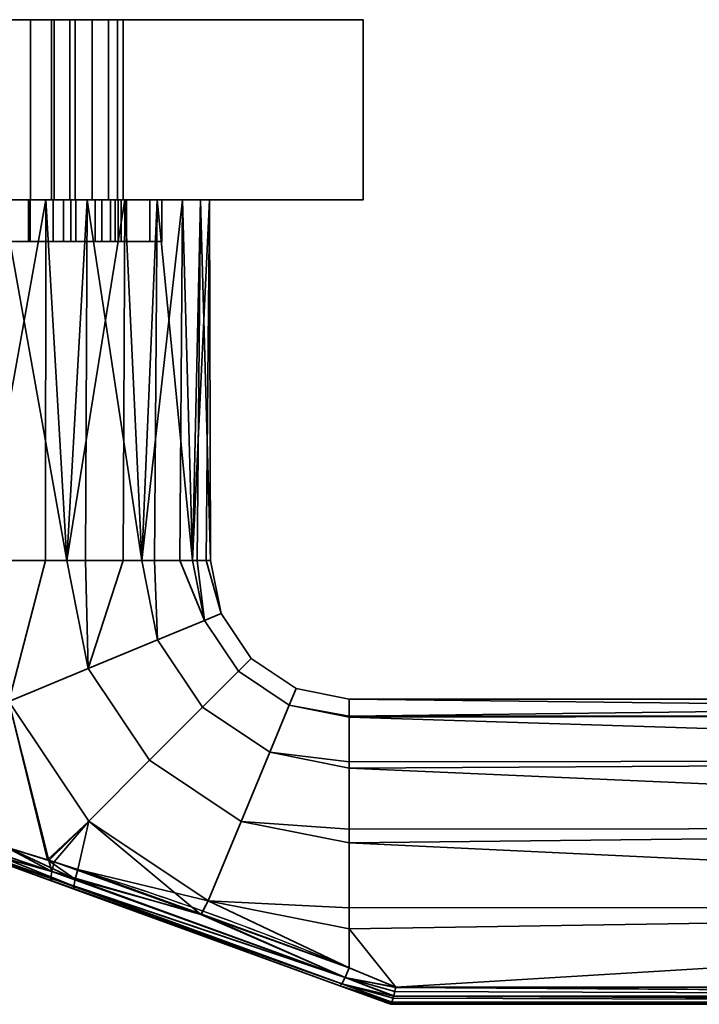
# Model space of a CAD drawing. Header units: millimetres. Extents: x -508 to 6708, y -115 to 193.
# Tile 727 of 1056: x 2647 to 2696, y -115 to -44. Entities that reach past the tile are written whole.
import ezdxf

# ---------------------------------------------------------------- set-up
doc = ezdxf.new("R2010")
doc.units = ezdxf.units.MM
doc.layers.add('151', color=7, linetype='Continuous', true_color=0xffffff)

# ---------------------------------------------------------------- blocks, each defined once
blk = doc.blocks.new('UG_SURFACE_193')
at = {"layer": '151', "color": 252, "linetype": 'Continuous', "lineweight": 35}
for points in [[(2634.5, -57, 1014.5), (2637.049, -57, 1012.941), (2637, -57, 1012)], [(2634.5, -57, 1014.5), (2635.375, -57, 1018.901), (2638.206, -57, 1016.5), (2637.049, -57, 1012.941)], [(2635.375, -57, 989.099), (2634.5, -57, 993.5), (2639.312, -57, 1005.978), (2642.339, -57, 1003.778)], [(2637, -57, 1012), (2637.44, -57, 1009.219), (2634.5, -57, 993.5), (2634.5, -57, 1014.5)], [(2637.44, -57, 1009.219), (2639.312, -57, 1005.978), (2634.5, -57, 993.5)], [(2635.375, -57, 989.099), (2635.375, -60, 989.099), (2634.5, -60, 993.5), (2634.5, -57, 993.5)], [(2634.5, -57, 993.5), (2634.5, -60, 993.5), (2634.5, -60, 1014.5), (2634.5, -57, 1014.5)], [(2634.5, -57, 1014.5), (2634.5, -60, 1014.5), (2635.375, -60, 1018.901), (2635.375, -57, 1018.901)], [(2637.868, -57, 985.368), (2635.375, -57, 989.099), (2642.339, -57, 1003.778), (2646, -57, 1003)], [(2635.375, -57, 1018.901), (2637.868, -57, 1022.632), (2640.71, -57, 1019.281), (2638.206, -57, 1016.5)], [(2637.868, -57, 985.368), (2637.868, -60, 985.368), (2635.375, -60, 989.099), (2635.375, -57, 989.099)], [(2635.375, -57, 1018.901), (2635.375, -60, 1018.901), (2637.868, -60, 1022.632), (2637.868, -57, 1022.632)], [(2637, -57, 1012), (2637.049, -57, 1012.941), (2637.049, -60, 1012.941), (2637, -60, 1012)], [(2637, -60, 1012), (2637.44, -60, 1009.219), (2637.44, -57, 1009.219), (2637, -57, 1012)], [(2638.206, -57, 1016.5), (2638.206, -60, 1016.5), (2637.049, -60, 1012.941), (2637.049, -57, 1012.941)], [(2637.44, -57, 1009.219), (2637.44, -60, 1009.219), (2639.312, -60, 1005.978), (2639.312, -57, 1005.978)], [(2646, -57, 1003), (2646, -57, 982), (2641.599, -57, 982.875), (2637.868, -57, 985.368)], [(2644.129, -57, 1020.803), (2640.71, -57, 1019.281), (2637.868, -57, 1022.632), (2641.599, -57, 1025.125)], [(2641.599, -57, 982.875), (2641.599, -60, 982.875), (2637.868, -60, 985.368), (2637.868, -57, 985.368)], [(2637.868, -57, 1022.632), (2637.868, -60, 1022.632), (2641.599, -60, 1025.125), (2641.599, -57, 1025.125)], [(2640.71, -57, 1019.281), (2640.71, -60, 1019.281), (2638.206, -60, 1016.5), (2638.206, -57, 1016.5)], [(2639.312, -57, 1005.978), (2639.312, -60, 1005.978), (2642.339, -60, 1003.778), (2642.339, -57, 1003.778)], [(2644.129, -57, 1020.803), (2644.129, -60, 1020.803), (2640.71, -60, 1019.281), (2640.71, -57, 1019.281)], [(2647.871, -57, 1020.803), (2644.129, -57, 1020.803), (2641.599, -57, 1025.125), (2646, -57, 1026)], [(2646, -57, 982), (2646, -60, 982), (2641.599, -60, 982.875), (2641.599, -57, 982.875)], [(2641.599, -57, 1025.125), (2641.599, -60, 1025.125), (2646, -60, 1026), (2646, -57, 1026)], [(2642.339, -57, 1003.778), (2642.339, -60, 1003.778), (2646, -60, 1003), (2646, -57, 1003)], [(2647.871, -57, 1020.803), (2647.871, -60, 1020.803), (2644.129, -60, 1020.803), (2644.129, -57, 1020.803)], [(2646, -57, 1003), (2646, -60, 1003), (2649.661, -60, 1003.778), (2649.661, -57, 1003.778)], [(2646, -57, 1003), (2649.661, -57, 1003.778), (2656.625, -57, 989.099), (2654.132, -57, 985.368)], [(2654.132, -57, 985.368), (2650.401, -57, 982.875), (2646, -57, 982), (2646, -57, 1003)], [(2646, -57, 1026), (2650.401, -57, 1025.125), (2647.871, -57, 1020.803)], [(2650.401, -57, 982.875), (2650.401, -60, 982.875), (2646, -60, 982), (2646, -57, 982)], [(2646, -57, 1026), (2646, -60, 1026), (2650.401, -60, 1025.125), (2650.401, -57, 1025.125)], [(2651.29, -57, 1019.281), (2651.29, -60, 1019.281), (2647.871, -60, 1020.803), (2647.871, -57, 1020.803)], [(2651.29, -57, 1019.281), (2647.871, -57, 1020.803), (2650.401, -57, 1025.125), (2654.132, -57, 1022.632)], [(2649.661, -57, 1003.778), (2649.661, -60, 1003.778), (2652.688, -60, 1005.978), (2652.688, -57, 1005.978)], [(2649.661, -57, 1003.778), (2652.688, -57, 1005.978), (2657.5, -57, 993.5), (2656.625, -57, 989.099)], [(2654.132, -57, 985.368), (2654.132, -60, 985.368), (2650.401, -60, 982.875), (2650.401, -57, 982.875)], [(2650.401, -57, 1025.125), (2650.401, -60, 1025.125), (2654.132, -60, 1022.632), (2654.132, -57, 1022.632)], [(2653.794, -57, 1016.5), (2653.794, -60, 1016.5), (2651.29, -60, 1019.281), (2651.29, -57, 1019.281)], [(2653.794, -57, 1016.5), (2651.29, -57, 1019.281), (2654.132, -57, 1022.632), (2656.625, -57, 1018.901)], [(2652.688, -57, 1005.978), (2652.688, -60, 1005.978), (2654.56, -60, 1009.219), (2654.56, -57, 1009.219)], [(2657.5, -57, 993.5), (2652.688, -57, 1005.978), (2654.56, -57, 1009.219)], [(2654.951, -57, 1012.941), (2654.951, -60, 1012.941), (2653.794, -60, 1016.5), (2653.794, -57, 1016.5)], [(2656.625, -57, 1018.901), (2657.5, -57, 1014.5), (2654.951, -57, 1012.941), (2653.794, -57, 1016.5)], [(2656.625, -57, 989.099), (2656.625, -60, 989.099), (2654.132, -60, 985.368), (2654.132, -57, 985.368)], [(2654.132, -57, 1022.632), (2654.132, -60, 1022.632), (2656.625, -60, 1018.901), (2656.625, -57, 1018.901)], [(2654.56, -57, 1009.219), (2654.56, -60, 1009.219), (2654.951, -60, 1012.941), (2654.951, -57, 1012.941)], [(2654.56, -57, 1009.219), (2654.951, -57, 1012.941), (2657.5, -57, 1014.5), (2657.5, -57, 993.5)], [(2657.5, -57, 993.5), (2657.5, -60, 993.5), (2656.625, -60, 989.099), (2656.625, -57, 989.099)], [(2656.625, -57, 1018.901), (2656.625, -60, 1018.901), (2657.5, -60, 1014.5), (2657.5, -57, 1014.5)], [(2657.5, -57, 1014.5), (2657.5, -60, 1014.5), (2657.5, -60, 993.5), (2657.5, -57, 993.5)], [(2634.5, -60, 1014.5), (2634.5, -60, 993.5), (2637.44, -60, 1009.219), (2637, -60, 1012)], [(2637, -60, 1012), (2637.049, -60, 1012.941), (2634.5, -60, 1014.5)], [(2634.5, -60, 993.5), (2639.312, -60, 1005.978), (2637.44, -60, 1009.219)], [(2637.049, -60, 1012.941), (2638.206, -60, 1016.5), (2635.375, -60, 1018.901), (2634.5, -60, 1014.5)], [(2642.339, -60, 1003.778), (2639.312, -60, 1005.978), (2634.5, -60, 993.5), (2635.375, -60, 989.099)], [(2646, -60, 1003), (2642.339, -60, 1003.778), (2635.375, -60, 989.099), (2637.868, -60, 985.368)], [(2638.206, -60, 1016.5), (2640.71, -60, 1019.281), (2637.868, -60, 1022.632), (2635.375, -60, 1018.901)], [(2641.599, -60, 1025.125), (2637.868, -60, 1022.632), (2640.71, -60, 1019.281), (2644.129, -60, 1020.803)], [(2637.868, -60, 985.368), (2641.599, -60, 982.875), (2646, -60, 982), (2646, -60, 1003)], [(2646, -60, 1026), (2641.599, -60, 1025.125), (2644.129, -60, 1020.803)], [(2644.129, -60, 1020.803), (2647.871, -60, 1020.803), (2650.401, -60, 1025.125), (2646, -60, 1026)], [(2646, -60, 1003), (2646, -60, 982), (2650.401, -60, 982.875), (2654.132, -60, 985.368)], [(2654.132, -60, 985.368), (2656.625, -60, 989.099), (2649.661, -60, 1003.778), (2646, -60, 1003)], [(2647.871, -60, 1020.803), (2651.29, -60, 1019.281), (2654.132, -60, 1022.632), (2650.401, -60, 1025.125)], [(2656.625, -60, 989.099), (2657.5, -60, 993.5), (2652.688, -60, 1005.978), (2649.661, -60, 1003.778)], [(2656.625, -60, 1018.901), (2654.132, -60, 1022.632), (2651.29, -60, 1019.281), (2653.794, -60, 1016.5)], [(2654.56, -60, 1009.219), (2652.688, -60, 1005.978), (2657.5, -60, 993.5)], [(2653.794, -60, 1016.5), (2654.951, -60, 1012.941), (2657.5, -60, 1014.5), (2656.625, -60, 1018.901)], [(2657.5, -60, 993.5), (2657.5, -60, 1014.5), (2654.951, -60, 1012.941), (2654.56, -60, 1009.219)]]:
    blk.add_3dface(points, dxfattribs=at)
blk = doc.blocks.new('UG_SURFACE_195')
at = {"layer": '151', "color": 252, "linetype": 'Continuous', "lineweight": 35}
for points in [[(2648, -57, 1003.739), (2648, -60, 1003.739), (2648, -60, 1020.261), (2648, -57, 1020.261)], [(2650.928, -57, 1005.074), (2650.928, -60, 1005.074), (2648, -60, 1003.739), (2648, -57, 1003.739)], [(2648, -57, 1020.261), (2648, -60, 1020.261), (2650.928, -60, 1018.926), (2650.928, -57, 1018.926)], [(2648, -57, 1003.739), (2648, -57, 1020.261), (2650.928, -57, 1018.926), (2653.15, -57, 1016.597)], [(2653.15, -57, 1007.403), (2650.928, -57, 1005.074), (2648, -57, 1003.739), (2653.15, -57, 1016.597)], [(2653.15, -57, 1007.403), (2653.15, -60, 1007.403), (2650.928, -60, 1005.074), (2650.928, -57, 1005.074)], [(2650.928, -57, 1018.926), (2650.928, -60, 1018.926), (2653.15, -60, 1016.597), (2653.15, -57, 1016.597)], [(2654.346, -57, 1010.391), (2654.346, -60, 1010.391), (2653.15, -60, 1007.403), (2653.15, -57, 1007.403)], [(2653.15, -57, 1016.597), (2653.15, -60, 1016.597), (2654.346, -60, 1013.609), (2654.346, -57, 1013.609)], [(2653.15, -57, 1016.597), (2654.346, -57, 1013.609), (2654.346, -57, 1010.391), (2653.15, -57, 1007.403)], [(2654.346, -57, 1013.609), (2654.346, -60, 1013.609), (2654.346, -60, 1010.391), (2654.346, -57, 1010.391)], [(2648, -60, 1020.261), (2648, -60, 1003.739), (2650.928, -60, 1005.074), (2653.15, -60, 1007.403)], [(2653.15, -60, 1016.597), (2650.928, -60, 1018.926), (2648, -60, 1020.261), (2653.15, -60, 1007.403)], [(2653.15, -60, 1007.403), (2654.346, -60, 1010.391), (2654.346, -60, 1013.609), (2653.15, -60, 1016.597)]]:
    blk.add_3dface(points, dxfattribs=at)
blk = doc.blocks.new('UG_SURFACE_197')
at = {"layer": '151', "color": 254, "linetype": 'Continuous', "lineweight": 35}
for points in [[(2646, -44, 987.25), (2648.009, -44, 987.65), (2672, -44, 951.5), (2646, -44, 948)], [(2649.539, -44, 1020.002), (2646, -44, 1020.75), (2646, -44, 1190), (2672, -44, 1186.5)], [(2649.539, -44, 1020.002), (2649.539, -57, 1020.002), (2646, -57, 1020.75), (2646, -44, 1020.75)], [(2672, -44, 951.5), (2672, -57, 951.5), (2646, -57, 948), (2646, -44, 948)], [(2646, -44, 987.25), (2646, -57, 987.25), (2648.009, -57, 987.65), (2648.009, -44, 987.65)], [(2646, -44, 1190), (2646, -57, 1190), (2672, -57, 1186.5), (2672, -44, 1186.5)], [(2672, -44, 951.5), (2648.009, -44, 987.65), (2649.712, -44, 988.788)], [(2648.009, -44, 987.65), (2648.009, -57, 987.65), (2649.712, -57, 988.788), (2649.712, -44, 988.788)], [(2652.473, -44, 1017.888), (2649.539, -44, 1020.002), (2672, -44, 1186.5)], [(2652.473, -44, 1017.888), (2652.473, -57, 1017.888), (2649.539, -57, 1020.002), (2649.539, -44, 1020.002)], [(2649.712, -44, 988.788), (2650.85, -44, 990.491), (2672, -44, 951.5)], [(2649.712, -44, 988.788), (2649.712, -57, 988.788), (2650.85, -57, 990.491), (2650.85, -44, 990.491)], [(2672, -44, 951.5), (2650.85, -44, 990.491), (2651.25, -44, 992.5)], [(2650.85, -44, 990.491), (2650.85, -57, 990.491), (2651.25, -57, 992.5), (2651.25, -44, 992.5)], [(2651.25, -44, 992.5), (2651.25, -57, 992.5), (2651.25, -57, 1005), (2651.25, -44, 1005)], [(2651.25, -44, 992.5), (2651.25, -44, 1005), (2653.632, -44, 1007.721), (2672, -44, 951.5)], [(2651.25, -44, 1005), (2651.25, -57, 1005), (2653.632, -57, 1007.721), (2653.632, -44, 1007.721)], [(2672, -44, 1186.5), (2654.301, -44, 1014.767), (2652.473, -44, 1017.888)], [(2654.301, -44, 1014.767), (2654.301, -57, 1014.767), (2652.473, -57, 1017.888), (2652.473, -44, 1017.888)], [(2653.632, -44, 1007.721), (2654.711, -44, 1011.173), (2672, -44, 951.5)], [(2653.632, -44, 1007.721), (2653.632, -57, 1007.721), (2654.711, -57, 1011.173), (2654.711, -44, 1011.173)], [(2672, -44, 1186.5), (2672, -44, 951.5), (2654.711, -44, 1011.173), (2654.301, -44, 1014.767)], [(2654.711, -44, 1011.173), (2654.711, -57, 1011.173), (2654.301, -57, 1014.767), (2654.301, -44, 1014.767)], [(2672, -44, 1186.5), (2672, -57, 1186.5), (2672, -57, 951.5), (2672, -44, 951.5)], [(2649.119, -57, 1118.672), (2642.881, -57, 1118.672), (2644.432, -83, 1118.918)], [(2642.881, -57, 1118.672), (2649.119, -57, 1118.672), (2672, -57, 1186.5), (2646, -57, 1190)], [(2644.432, -83, 1118.918), (2649.093, -83, 1118.428), (2649.119, -57, 1118.672)], [(2650.635, -83, 1089.734), (2645.974, -83, 1089.244), (2646, -57, 1089)], [(2646, -57, 1089), (2652.101, -57, 1090.297), (2650.635, -83, 1089.734)], [(2646, -57, 1020.75), (2649.539, -57, 1020.002), (2652.101, -57, 1090.297), (2646, -57, 1089)], [(2648.009, -57, 987.65), (2646, -57, 987.25), (2646, -57, 948), (2672, -57, 951.5)], [(2649.712, -57, 988.788), (2648.009, -57, 987.65), (2672, -57, 951.5)], [(2649.119, -57, 1118.672), (2649.093, -83, 1118.428), (2650.635, -83, 1118.266)], [(2654.817, -57, 1116.135), (2649.119, -57, 1118.672), (2650.635, -83, 1118.266)], [(2672, -57, 1186.5), (2649.119, -57, 1118.672), (2654.817, -57, 1116.135)], [(2652.101, -57, 1090.297), (2649.539, -57, 1020.002), (2652.473, -57, 1017.888)], [(2672, -57, 951.5), (2650.85, -57, 990.491), (2649.712, -57, 988.788)], [(2652.101, -57, 1090.297), (2651.978, -83, 1090.51), (2650.635, -83, 1089.734)], [(2650.635, -83, 1118.266), (2654.694, -83, 1115.923), (2654.817, -57, 1116.135)], [(2651.25, -57, 992.5), (2650.85, -57, 990.491), (2672, -57, 951.5)], [(2672, -57, 951.5), (2653.632, -57, 1007.721), (2651.25, -57, 1005), (2651.25, -57, 992.5)], [(2656.037, -83, 1092.853), (2651.978, -83, 1090.51), (2652.101, -57, 1090.297)], [(2652.101, -57, 1090.297), (2657.147, -57, 1093.963), (2656.037, -83, 1092.853)], [(2652.473, -57, 1017.888), (2654.301, -57, 1014.767), (2652.101, -57, 1090.297)], [(2654.301, -57, 1014.767), (2654.711, -57, 1011.173), (2672, -57, 951.5), (2652.101, -57, 1090.297)], [(2657.147, -57, 1093.963), (2652.101, -57, 1090.297), (2672, -57, 951.5)], [(2672, -57, 951.5), (2654.711, -57, 1011.173), (2653.632, -57, 1007.721)], [(2654.817, -57, 1116.135), (2654.694, -83, 1115.923), (2656.037, -83, 1115.147)], [(2658.99, -57, 1111.5), (2654.817, -57, 1116.135), (2656.037, -83, 1115.147)], [(2672, -57, 1186.5), (2654.817, -57, 1116.135), (2658.99, -57, 1111.5)], [(2657.147, -57, 1093.963), (2656.949, -83, 1094.107), (2656.037, -83, 1092.853)], [(2656.037, -83, 1115.147), (2658.792, -83, 1111.356), (2658.99, -57, 1111.5)], [(2659.703, -83, 1097.899), (2656.949, -83, 1094.107), (2657.147, -57, 1093.963)], [(2657.147, -57, 1093.963), (2660.266, -57, 1099.365), (2659.703, -83, 1097.899)], [(2672, -57, 951.5), (2660.266, -57, 1099.365), (2657.147, -57, 1093.963)], [(2658.99, -57, 1111.5), (2658.792, -83, 1111.356), (2659.703, -83, 1110.101)], [(2660.918, -57, 1105.568), (2658.99, -57, 1111.5), (2659.703, -83, 1110.101)], [(2658.99, -57, 1111.5), (2660.918, -57, 1105.568), (2672, -57, 1186.5)], [(2660.266, -57, 1099.365), (2660.026, -83, 1099.416), (2659.703, -83, 1097.899)], [(2659.703, -83, 1110.101), (2660.678, -83, 1105.517), (2660.918, -57, 1105.568)], [(2661, -83, 1104), (2660.026, -83, 1099.416), (2660.266, -57, 1099.365)], [(2660.266, -57, 1099.365), (2660.918, -57, 1105.568), (2661, -83, 1104)], [(2660.918, -57, 1105.568), (2660.266, -57, 1099.365), (2672, -57, 951.5), (2672, -57, 1186.5)], [(2660.918, -57, 1105.568), (2660.678, -83, 1105.517), (2661, -83, 1104)], [(2649.093, -83, 1118.428), (2644.432, -83, 1118.918), (2646.454, -93.167, 1118.918)], [(2645.974, -83, 1089.244), (2650.635, -83, 1089.734), (2652.185, -90.793, 1089.734), (2646.454, -93.167, 1089.082)], [(2646.454, -93.167, 1118.918), (2652.185, -90.793, 1118.266), (2650.635, -83, 1118.266), (2649.093, -83, 1118.428)], [(2652.185, -90.793, 1089.734), (2650.635, -83, 1089.734), (2651.978, -83, 1090.51)], [(2654.694, -83, 1115.923), (2650.635, -83, 1118.266), (2652.185, -90.793, 1118.266)], [(2651.978, -83, 1090.51), (2656.037, -83, 1092.853), (2657.176, -88.726, 1092.853), (2652.185, -90.793, 1089.734)], [(2652.185, -90.793, 1118.266), (2657.176, -88.726, 1115.147), (2656.037, -83, 1115.147), (2654.694, -83, 1115.923)], [(2657.176, -88.726, 1092.853), (2656.037, -83, 1092.853), (2656.949, -83, 1094.107)], [(2658.792, -83, 1111.356), (2656.037, -83, 1115.147), (2657.176, -88.726, 1115.147), (2660.563, -87.323, 1110.101)], [(2656.949, -83, 1094.107), (2659.703, -83, 1097.899), (2660.563, -87.323, 1097.899), (2657.176, -88.726, 1092.853)], [(2660.563, -87.323, 1110.101), (2659.703, -83, 1110.101), (2658.792, -83, 1111.356)], [(2660.563, -87.323, 1097.899), (2659.703, -83, 1097.899), (2660.026, -83, 1099.416)], [(2660.678, -83, 1105.517), (2659.703, -83, 1110.101), (2660.563, -87.323, 1110.101), (2661.761, -86.827, 1104)], [(2660.026, -83, 1099.416), (2661, -83, 1104), (2661.761, -86.827, 1104), (2660.563, -87.323, 1097.899)], [(2661.761, -86.827, 1104), (2661, -83, 1104), (2660.678, -83, 1105.517)], [(2660.563, -87.323, 1097.899), (2663.012, -90.988, 1097.899), (2660.419, -93.58, 1092.853), (2657.176, -88.726, 1092.853)], [(2657.176, -88.726, 1115.147), (2660.419, -93.58, 1115.147), (2663.012, -90.988, 1110.101), (2660.563, -87.323, 1110.101)], [(2661.761, -86.827, 1104), (2663.929, -90.071, 1104), (2663.012, -90.988, 1097.899), (2660.563, -87.323, 1097.899)], [(2660.563, -87.323, 1110.101), (2663.012, -90.988, 1110.101), (2663.929, -90.071, 1104), (2661.761, -86.827, 1104)], [(2657.176, -88.726, 1092.853), (2660.419, -93.58, 1092.853), (2656.6, -97.4, 1089.734), (2652.185, -90.793, 1089.734)], [(2652.185, -90.793, 1118.266), (2656.6, -97.4, 1118.266), (2660.419, -93.58, 1115.147), (2657.176, -88.726, 1115.147)], [(2663.929, -90.071, 1104), (2667.173, -92.239, 1104), (2666.677, -93.437, 1097.899), (2663.012, -90.988, 1097.899)], [(2663.012, -90.988, 1110.101), (2666.677, -93.437, 1110.101), (2667.173, -92.239, 1104), (2663.929, -90.071, 1104)], [(2652.185, -90.793, 1089.734), (2656.6, -97.4, 1089.734), (2652.214, -101.786, 1089.082), (2646.454, -93.167, 1089.082)], [(2646.454, -93.167, 1118.918), (2652.214, -101.786, 1118.918), (2656.6, -97.4, 1118.266), (2652.185, -90.793, 1118.266)], [(2663.012, -90.988, 1097.899), (2666.677, -93.437, 1097.899), (2665.274, -96.824, 1092.853), (2660.419, -93.58, 1092.853)], [(2660.419, -93.58, 1115.147), (2665.274, -96.824, 1115.147), (2666.677, -93.437, 1110.101), (2663.012, -90.988, 1110.101)], [(2666.677, -93.437, 1097.899), (2667.173, -92.239, 1104), (2671, -93, 1104), (2671, -94.218, 1098.27)], [(2671, -94.218, 1109.73), (2671, -93, 1104), (2667.173, -92.239, 1104), (2666.677, -93.437, 1110.101)], [(2769, -94.144, 1098.254), (2671, -94.218, 1098.27), (2671, -93, 1104)], [(2769, -93, 1104), (2671, -93, 1104), (2671, -94.218, 1109.73)], [(2671, -94.218, 1109.73), (2769, -94.144, 1109.746), (2769, -93, 1104)], [(2671, -93, 1104), (2769, -93, 1104), (2769, -94.144, 1098.254)], [(2649.349, -104.62, 1090.135), (2646.274, -103.671, 1091.138), (2646.454, -93.167, 1089.082)], [(2646.454, -93.167, 1118.918), (2646.408, -103.716, 1116.839), (2649.24, -104.593, 1117.64)], [(2646.454, -93.167, 1089.082), (2652.214, -101.786, 1089.082), (2649.349, -104.62, 1090.135)], [(2649.24, -104.593, 1117.64), (2652.214, -101.786, 1118.918), (2646.454, -93.167, 1118.918)], [(2660.419, -93.58, 1092.853), (2665.274, -96.824, 1092.853), (2663.207, -101.815, 1089.734), (2656.6, -97.4, 1089.734)], [(2656.6, -97.4, 1118.266), (2663.207, -101.815, 1118.266), (2665.274, -96.824, 1115.147), (2660.419, -93.58, 1115.147)], [(2665.274, -96.824, 1092.853), (2666.677, -93.437, 1097.899), (2671, -94.297, 1097.899), (2671, -97.516, 1093.467)], [(2671, -97.516, 1114.532), (2671, -94.297, 1110.101), (2666.677, -93.437, 1110.101), (2665.274, -96.824, 1115.147)], [(2666.677, -93.437, 1110.101), (2671, -94.297, 1110.101), (2671, -94.218, 1109.73)], [(2671, -94.218, 1098.27), (2671, -94.297, 1097.899), (2666.677, -93.437, 1097.899)], [(2671, -94.297, 1097.899), (2769, -94.144, 1098.254), (2769, -97.402, 1093.385)], [(2769, -94.144, 1109.746), (2671, -94.218, 1109.73), (2671, -94.297, 1110.101)], [(2671, -94.297, 1110.101), (2769, -97.402, 1114.615), (2769, -94.144, 1109.746)], [(2671, -94.297, 1097.899), (2671, -94.218, 1098.27), (2769, -94.144, 1098.254)], [(2769, -97.402, 1093.385), (2671, -97.516, 1093.467), (2671, -94.297, 1097.899)], [(2671, -94.297, 1110.101), (2671, -97.516, 1114.532), (2769, -97.402, 1114.615)], [(2663.207, -101.815, 1089.734), (2665.274, -96.824, 1092.853), (2671, -97.963, 1092.853), (2671, -102.376, 1090.305)], [(2671, -102.376, 1117.695), (2671, -97.963, 1115.147), (2665.274, -96.824, 1115.147), (2663.207, -101.815, 1118.266)], [(2665.274, -96.824, 1115.147), (2671, -97.963, 1115.147), (2671, -97.516, 1114.532)], [(2671, -97.516, 1093.467), (2671, -97.963, 1092.853), (2665.274, -96.824, 1092.853)], [(2656.6, -97.4, 1089.734), (2663.207, -101.815, 1089.734), (2660.833, -107.546, 1089.082), (2652.214, -101.786, 1089.082)], [(2652.214, -101.786, 1118.918), (2660.833, -107.546, 1118.918), (2663.207, -101.815, 1118.266), (2656.6, -97.4, 1118.266)], [(2671, -97.963, 1092.853), (2769, -97.402, 1093.385), (2769, -102.277, 1090.135)], [(2769, -102.277, 1117.865), (2769, -97.402, 1114.615), (2671, -97.963, 1115.147)], [(2769, -97.402, 1114.615), (2671, -97.516, 1114.532), (2671, -97.963, 1115.147)], [(2671, -97.963, 1092.853), (2671, -97.516, 1093.467), (2769, -97.402, 1093.385)], [(2769, -102.277, 1090.135), (2671, -102.376, 1090.305), (2671, -97.963, 1092.853)], [(2671, -97.963, 1115.147), (2671, -102.376, 1117.695), (2769, -102.277, 1117.865)], [(2652.214, -101.786, 1118.918), (2649.24, -104.593, 1117.64), (2651.441, -105.275, 1118.263)], [(2649.728, -104.737, 1090.011), (2649.349, -104.62, 1090.135), (2652.214, -101.786, 1089.082)], [(2660.309, -108.529, 1089.831), (2649.728, -104.737, 1090.011), (2652.214, -101.786, 1089.082)], [(2660.833, -107.546, 1118.918), (2652.214, -101.786, 1118.918), (2651.441, -105.275, 1118.263)], [(2652.214, -101.786, 1089.082), (2660.833, -107.546, 1089.082), (2660.309, -108.529, 1089.831)], [(2660.833, -107.546, 1089.082), (2663.207, -101.815, 1089.734), (2671, -103.365, 1089.734), (2671, -108.051, 1089.242)], [(2671, -108.051, 1118.758), (2671, -103.365, 1118.266), (2663.207, -101.815, 1118.266), (2660.833, -107.546, 1118.918)], [(2663.207, -101.815, 1118.266), (2671, -103.365, 1118.266), (2671, -102.376, 1117.695)], [(2671, -102.376, 1090.305), (2671, -103.365, 1089.734), (2663.207, -101.815, 1089.734)], [(2643.101, -103.754, 1093.847), (2651.166, -106.689, 1116.361), (2643.486, -103.894, 1114.336), (2639.401, -102.407, 1111.613)], [(2671, -103.365, 1089.734), (2769, -102.277, 1090.135), (2769, -108.025, 1089)], [(2769, -108.025, 1119), (2769, -102.277, 1117.865), (2671, -103.365, 1118.266)], [(2769, -102.277, 1117.865), (2671, -102.376, 1117.695), (2671, -103.365, 1118.266)], [(2671, -103.365, 1089.734), (2671, -102.376, 1090.305), (2769, -102.277, 1090.135)], [(2646.274, -103.671, 1091.138), (2649.551, -105.419, 1090.427), (2642.756, -103.141, 1092.691)], [(2642.875, -103.546, 1093.233), (2642.756, -103.141, 1092.691), (2649.551, -105.419, 1090.427)], [(2649.551, -105.419, 1090.427), (2649.487, -105.9, 1091.085), (2642.875, -103.546, 1093.233)], [(2643.101, -103.754, 1093.847), (2642.875, -103.546, 1093.233), (2649.487, -105.9, 1091.085)], [(2643.164, -103.278, 1115.516), (2643.27, -103.687, 1114.964), (2651.136, -106.488, 1117.182)], [(2646.408, -103.716, 1116.839), (2643.164, -103.278, 1115.516), (2651.233, -105.986, 1117.857)], [(2651.136, -106.488, 1117.182), (2651.233, -105.986, 1117.857), (2643.164, -103.278, 1115.516)], [(2769, -108.025, 1089), (2671, -108.051, 1089.242), (2671, -103.365, 1089.734)], [(2671, -103.365, 1118.266), (2671, -108.051, 1118.758), (2769, -108.025, 1119)], [(2649.487, -105.9, 1091.085), (2649.549, -106.1, 1091.876), (2643.101, -103.754, 1093.847)], [(2643.101, -103.754, 1093.847), (2649.549, -106.1, 1091.876), (2651.166, -106.689, 1116.361)], [(2651.136, -106.488, 1117.182), (2643.27, -103.687, 1114.964), (2643.486, -103.894, 1114.336)], [(2643.486, -103.894, 1114.336), (2651.166, -106.689, 1116.361), (2651.136, -106.488, 1117.182)], [(2649.551, -105.419, 1090.427), (2646.274, -103.671, 1091.138), (2649.349, -104.62, 1090.135)], [(2651.233, -105.986, 1117.857), (2649.24, -104.593, 1117.64), (2646.408, -103.716, 1116.839)], [(2651.233, -105.986, 1117.857), (2651.441, -105.275, 1118.263), (2649.24, -104.593, 1117.64)], [(2649.349, -104.62, 1090.135), (2649.728, -104.737, 1090.011), (2649.551, -105.419, 1090.427)], [(2649.551, -105.419, 1090.427), (2649.728, -104.737, 1090.011), (2660.309, -108.529, 1089.831)], [(2649.487, -105.9, 1091.085), (2649.551, -105.419, 1090.427), (2670.703, -113.056, 1090.051)], [(2660.309, -108.529, 1089.831), (2670.703, -113.056, 1090.051), (2649.551, -105.419, 1090.427)], [(2660.346, -108.501, 1118.304), (2651.441, -105.275, 1118.263), (2651.233, -105.986, 1117.857)], [(2651.441, -105.275, 1118.263), (2660.346, -108.501, 1118.304), (2660.833, -107.546, 1118.918)], [(2670.703, -113.056, 1090.051), (2670.46, -113.517, 1090.73), (2649.487, -105.9, 1091.085)], [(2649.549, -106.1, 1091.876), (2649.487, -105.9, 1091.085), (2670.46, -113.517, 1090.73)], [(2670.46, -113.517, 1090.73), (2670.316, -113.659, 1091.562), (2649.549, -106.1, 1091.876)], [(2649.549, -106.1, 1091.876), (2670.316, -113.659, 1091.562), (2670.316, -113.659, 1116.438), (2651.166, -106.689, 1116.361)], [(2670.703, -113.056, 1117.949), (2651.233, -105.986, 1117.857), (2651.136, -106.488, 1117.182)], [(2670.46, -113.517, 1117.27), (2651.136, -106.488, 1117.182), (2651.166, -106.689, 1116.361)], [(2651.136, -106.488, 1117.182), (2670.46, -113.517, 1117.27), (2670.703, -113.056, 1117.949)], [(2660.346, -108.501, 1118.304), (2651.233, -105.986, 1117.857), (2670.703, -113.056, 1117.949)], [(2651.166, -106.689, 1116.361), (2670.316, -113.659, 1116.438), (2670.46, -113.517, 1117.27)], [(2671, -112.361, 1089.648), (2660.309, -108.529, 1089.831), (2660.833, -107.546, 1089.082)], [(2660.833, -107.546, 1118.918), (2660.346, -108.501, 1118.304), (2671, -112.361, 1118.352)], [(2660.833, -107.546, 1118.918), (2671, -109.568, 1118.918), (2671, -108.051, 1118.758)], [(2671, -112.361, 1118.352), (2671, -109.568, 1118.918), (2660.833, -107.546, 1118.918)], [(2660.833, -107.546, 1089.082), (2671, -109.568, 1089.082), (2671, -112.361, 1089.648)], [(2671, -108.051, 1089.242), (2671, -109.568, 1089.082), (2660.833, -107.546, 1089.082)], [(2660.309, -108.529, 1089.831), (2671, -112.361, 1089.648), (2670.703, -113.056, 1090.051)], [(2670.703, -113.056, 1117.949), (2671, -112.361, 1118.352), (2660.346, -108.501, 1118.304)], [(2769, -108.025, 1119), (2671, -109.568, 1118.918), (2674.353, -113.769, 1117.846)], [(2769, -108.025, 1119), (2671, -108.051, 1118.758), (2671, -109.568, 1118.918)], [(2674.353, -113.769, 1090.154), (2671, -109.568, 1089.082), (2769, -108.025, 1089)], [(2671, -109.568, 1089.082), (2671, -108.051, 1089.242), (2769, -108.025, 1089)], [(2769, -108.025, 1089), (2769, -113.769, 1090.154), (2674.353, -113.769, 1090.154)], [(2674.353, -113.769, 1117.846), (2769, -113.769, 1117.846), (2769, -108.025, 1119)], [(2671, -109.568, 1118.918), (2671, -112.361, 1118.352), (2674.353, -113.769, 1117.846)], [(2674.353, -113.769, 1090.154), (2671, -112.361, 1089.648), (2671, -109.568, 1089.082)], [(2674.353, -113.769, 1117.846), (2671, -112.361, 1118.352), (2670.703, -113.056, 1117.949)], [(2670.703, -113.056, 1090.051), (2671, -112.361, 1089.648), (2674.353, -113.769, 1090.154)], [(2674.081, -114.853, 1116.723), (2670.46, -113.517, 1117.27), (2670.316, -113.659, 1116.438)], [(2670.316, -113.659, 1091.562), (2670.46, -113.517, 1090.73), (2674.081, -114.853, 1091.277)], [(2674.206, -114.416, 1117.379), (2670.703, -113.056, 1117.949), (2670.46, -113.517, 1117.27)], [(2670.46, -113.517, 1090.73), (2670.703, -113.056, 1090.051), (2674.206, -114.416, 1090.621)], [(2670.46, -113.517, 1117.27), (2674.17, -114.566, 1117.244), (2674.206, -114.416, 1117.379)], [(2670.46, -113.517, 1117.27), (2674.087, -114.835, 1116.757), (2674.17, -114.566, 1117.244)], [(2670.46, -113.517, 1117.27), (2674.081, -114.853, 1116.723), (2674.087, -114.835, 1116.757)], [(2674.206, -114.416, 1090.621), (2674.17, -114.566, 1090.757), (2670.46, -113.517, 1090.73)], [(2674.17, -114.566, 1090.757), (2674.087, -114.835, 1091.243), (2670.46, -113.517, 1090.73)], [(2674.087, -114.835, 1091.243), (2674.081, -114.853, 1091.277), (2670.46, -113.517, 1090.73)], [(2670.703, -113.056, 1117.949), (2674.35, -113.783, 1117.84), (2674.353, -113.769, 1117.846)], [(2670.703, -113.056, 1117.949), (2674.21, -114.399, 1117.393), (2674.289, -114.067, 1117.692)], [(2674.289, -114.067, 1117.692), (2674.35, -113.783, 1117.84), (2670.703, -113.056, 1117.949)], [(2670.703, -113.056, 1117.949), (2674.206, -114.416, 1117.379), (2674.21, -114.399, 1117.393)], [(2670.703, -113.056, 1090.051), (2674.35, -113.783, 1090.16), (2674.289, -114.067, 1090.308)], [(2674.353, -113.769, 1090.154), (2674.35, -113.783, 1090.16), (2670.703, -113.056, 1090.051)], [(2674.289, -114.067, 1090.308), (2674.21, -114.399, 1090.607), (2670.703, -113.056, 1090.051)], [(2674.21, -114.399, 1090.607), (2674.206, -114.416, 1090.621), (2670.703, -113.056, 1090.051)], [(2670.316, -113.659, 1091.562), (2674, -115, 1092.051), (2674, -115, 1115.949), (2670.316, -113.659, 1116.438)], [(2670.316, -113.659, 1116.438), (2674.07, -114.888, 1116.66), (2674.081, -114.853, 1116.723)], [(2670.316, -113.659, 1116.438), (2674.002, -115, 1116), (2674.07, -114.888, 1116.66)], [(2670.316, -113.659, 1116.438), (2674, -115, 1115.949), (2674.002, -115, 1116)], [(2674.081, -114.853, 1091.277), (2674.07, -114.888, 1091.34), (2670.316, -113.659, 1091.562)], [(2674.07, -114.888, 1091.34), (2674.002, -115, 1092), (2670.316, -113.659, 1091.562)], [(2674.002, -115, 1092), (2674, -115, 1092.051), (2670.316, -113.659, 1091.562)], [(2674.289, -114.067, 1117.692), (2674.21, -114.399, 1117.393), (2769, -114.415, 1117.411)], [(2769, -114.41, 1090.581), (2674.21, -114.399, 1090.607), (2674.289, -114.067, 1090.308)], [(2769, -114.415, 1117.411), (2674.35, -113.783, 1117.84), (2674.289, -114.067, 1117.692)], [(2674.289, -114.067, 1090.308), (2674.35, -113.783, 1090.16), (2769, -114.41, 1090.581)], [(2674.353, -113.769, 1117.846), (2674.35, -113.783, 1117.84), (2769, -114.415, 1117.411)], [(2769, -114.41, 1090.581), (2674.35, -113.783, 1090.16), (2674.353, -113.769, 1090.154)], [(2769, -114.415, 1117.411), (2769, -114.41, 1117.419), (2674.353, -113.769, 1117.846)], [(2769, -114.41, 1117.419), (2769, -113.769, 1117.846), (2674.353, -113.769, 1117.846)], [(2674.353, -113.769, 1090.154), (2769, -113.769, 1090.154), (2769, -114.41, 1090.581)], [(2769, -115, 1092), (2769, -115, 1116), (2674, -115, 1115.949), (2674, -115, 1092.051)], [(2769, -115, 1116), (2674.002, -115, 1116), (2674, -115, 1115.949)], [(2674, -115, 1092.051), (2674.002, -115, 1092), (2769, -115, 1092)], [(2674.07, -114.888, 1116.66), (2674.002, -115, 1116), (2769, -115, 1116)], [(2769, -115, 1092), (2674.002, -115, 1092), (2674.07, -114.888, 1091.34)], [(2769, -115, 1116), (2674.081, -114.853, 1116.723), (2674.07, -114.888, 1116.66)], [(2674.07, -114.888, 1091.34), (2674.081, -114.853, 1091.277), (2769, -115, 1092)], [(2674.087, -114.835, 1116.757), (2674.081, -114.853, 1116.723), (2769, -115, 1116)], [(2769, -115, 1092), (2674.081, -114.853, 1091.277), (2674.087, -114.835, 1091.243)], [(2674.17, -114.566, 1117.244), (2674.087, -114.835, 1116.757), (2769, -114.847, 1116.764)], [(2769, -114.846, 1091.232), (2674.087, -114.835, 1091.243), (2674.17, -114.566, 1090.757)], [(2769, -115, 1116), (2769, -114.847, 1116.764), (2674.087, -114.835, 1116.757)], [(2769, -114.846, 1091.232), (2769, -114.847, 1091.236), (2674.087, -114.835, 1091.243)], [(2674.087, -114.835, 1091.243), (2769, -114.847, 1091.236), (2769, -115, 1092)], [(2769, -114.847, 1116.764), (2674.206, -114.416, 1117.379), (2674.17, -114.566, 1117.244)], [(2674.17, -114.566, 1090.757), (2674.206, -114.416, 1090.621), (2769, -114.846, 1091.232)], [(2674.21, -114.399, 1117.393), (2674.206, -114.416, 1117.379), (2769, -114.847, 1116.764)], [(2769, -114.846, 1091.232), (2674.206, -114.416, 1090.621), (2674.21, -114.399, 1090.607)], [(2769, -114.847, 1116.764), (2769, -114.846, 1116.768), (2674.21, -114.399, 1117.393)], [(2769, -114.846, 1116.768), (2769, -114.415, 1117.411), (2674.21, -114.399, 1117.393)], [(2674.21, -114.399, 1090.607), (2769, -114.415, 1090.589), (2769, -114.846, 1091.232)], [(2769, -114.41, 1090.581), (2769, -114.415, 1090.589), (2674.21, -114.399, 1090.607)]]:
    blk.add_3dface(points, dxfattribs=at)

msp = doc.modelspace()

# ---------------------------------------------------------------- linework, layer by layer
at = {"layer": '151', "color": 253, "linetype": 'Continuous', "lineweight": -3}
for p, q in [((2651.25, -44, 992.5), (2651.25, -44, 1005)), ((2651.25, -57, 1005), (2651.25, -44, 1005)), ((2651.25, -57, 992.5), (2651.25, -44, 992.5)), ((2672, -44, 951.5), (2672, -44, 1186.5)), ((2672, -44, 951.5), (2672, -57, 951.5)), ((2672, -44, 1186.5), (2672, -57, 1186.5)), ((2648, -60, 1003.739), (2648, -57, 1003.739)), ((2648, -57, 1003.739), (2648, -57, 1020.261)), ((2648, -57, 1020.261), (2648, -60, 1020.261)), ((2651.25, -57, 992.5), (2651.25, -57, 1005)), ((2657.5, -57, 1014.5), (2657.5, -57, 993.5)), ((2657.5, -60, 1014.5), (2657.5, -57, 1014.5)), ((2657.5, -60, 993.5), (2657.5, -57, 993.5)), ((2672, -57, 951.5), (2672, -57, 1186.5)), ((2648, -60, 1003.739), (2648, -60, 1020.261)), ((2657.5, -60, 1014.5), (2657.5, -60, 993.5)), ((2674.353, -113.769, 1117.846), (2769, -113.769, 1117.846)), ((2769, -113.769, 1090.154), (2674.353, -113.769, 1090.154)), ((2674, -115, 1092.051), (2674, -115, 1115.949)), ((2674.002, -115, 1092), (2769, -115, 1092)), ((2769, -115, 1116), (2674.002, -115, 1116))]:
    msp.add_line(p, q, dxfattribs=at)
at = {"layer": '151', "color": 253, "linetype": 'Continuous', "lineweight": -3, "extrusion": (0, 1, 0)}
msp.add_circle((-2646, 1104, -57), 15, dxfattribs=at)
at = {"layer": '151', "color": 253, "linetype": 'Continuous', "lineweight": -3, "extrusion": (0, -1, 0)}
for centre, radius in [((2646, 1012, 57), 9), ((2646, 1012, 60), 9), ((2646, 1104, 83), 15)]:
    msp.add_circle(centre, radius, dxfattribs=at)
for centre, radius, start, end in [((2646, 1046.321, 44), 98.321, 254.66639, 285.33361), ((2646, 1091.679, 44), 98.321, 74.66639, 105.33361), ((2646, 1012, 44), 8.75, 306.8699, 233.1301), ((2646, 992.5, 44), 5.25, 180, 0), ((2646, 1091.679, 57), 98.321, 74.66639, 105.33361), ((2646, 1046.321, 57), 98.321, 254.66639, 285.33361), ((2646, 1012, 57), 8.75, 306.8699, 233.1301), ((2646, 992.5, 57), 5.25, 180, 0)]:
    msp.add_arc(centre, radius, start, end, dxfattribs=at)
at = {"layer": '151', "color": 253, "linetype": 'Continuous', "lineweight": -3, "extrusion": (0, 1, 0)}
for centre, radius, start, end in [((-2646, 993.5, -57), 11.5, 180, 0), ((-2646, 1014.5, -57), 11.5, 360, 180), ((-2646, 1012, -57), 8.5, 103.60896, 256.39104), ((-2646, 1014.5, -60), 11.5, 360, 180), ((-2646, 993.5, -60), 11.5, 180, 0), ((-2646, 1012, -60), 8.5, 103.60896, 256.39104)]:
    msp.add_arc(centre, radius, start, end, dxfattribs=at)
at = {"layer": '151', "color": 253, "linetype": 'Continuous', "lineweight": -3, "extrusion": (1, 0, 0)}
msp.add_arc((-108, 1104, 2671), 15, 253.09721, 106.90279, dxfattribs=at)
at = {"layer": '151', "color": 253, "linetype": 'Continuous', "lineweight": -3, "extrusion": (0.934658, -0.340188, -0.103375)}
msp.add_arc((808.497, 1373.872, 2419.086), 2, 105.85564, 180, dxfattribs=at)
at = {"layer": '151', "color": 253, "linetype": 'Continuous', "lineweight": -3, "extrusion": (0.934658, -0.340188, 0.103375)}
msp.add_arc((808.497, 822.298, 2647.338), 2, 180, 254.14436, dxfattribs=at)
at = {"layer": '151', "color": 253, "linetype": 'Continuous', "lineweight": -3, "extrusion": (0.387206, 0.921993, 0)}
for start_param, end_param in [(5.007398, 5.10718), (1.176005, 1.275787)]:
    msp.add_ellipse((2660.615, -108, 1104), major_axis=(35.717, -15), ratio=0.387206, start_param=start_param, end_param=end_param, dxfattribs=at)
at = {"layer": '151', "color": 253, "linetype": 'Continuous', "lineweight": -3, "extrusion": (-0.34202, -0.939693, 0)}
for start_param, end_param in [(1.165933, 1.275787), (5.007398, 5.117253)]:
    msp.add_ellipse((2659.931, -109.879, 1104), major_axis=(35.717, -13), ratio=0.34202, start_param=start_param, end_param=end_param, dxfattribs=at)
at = {"layer": '151', "color": 253, "linetype": 'Continuous', "lineweight": -3}
for points, knots in [([(2671, -112.361, 1089.648), (2669.254, -111.642, 1089.43), (2667.499, -110.935, 1089.318), (2663.97, -109.564, 1089.192), (2662.195, -108.901, 1089.176), (2656.837, -106.991, 1089.226), (2653.223, -105.827, 1089.358), (2647.862, -104.155, 1090.359), (2646.114, -103.617, 1090.83), (2642.745, -102.582, 1092.203), (2641.124, -102.084, 1093.114), (2638.992, -101.426, 1094.873), (2638.322, -101.218, 1095.534), (2637.138, -100.851, 1096.968), (2636.62, -100.69, 1097.744), (2635.753, -100.419, 1099.43), (2635.42, -100.316, 1100.311), (2634.971, -100.175, 1102.138), (2634.854, -100.139, 1103.1), (2634.866, -100.142, 1105.944), (2635.356, -100.296, 1107.833), (2637.113, -100.843, 1111.181), (2638.365, -101.232, 1112.627), (2641.223, -102.114, 1114.949), (2642.847, -102.613, 1115.848), (2646.224, -103.651, 1117.205), (2647.969, -104.188, 1117.666), (2651.523, -105.297, 1118.319), (2653.329, -105.87, 1118.509), (2656.907, -107.044, 1118.744), (2658.689, -107.651, 1118.792), (2662.235, -108.916, 1118.824), (2663.999, -109.574, 1118.808), (2667.509, -110.939, 1118.681), (2669.257, -111.644, 1118.57), (2671, -112.361, 1118.352)], [0, 0, 0, 0, 0.0625, 0.0625, 0.125, 0.125, 0.25, 0.25, 0.3125, 0.3125, 0.375, 0.375, 0.40625, 0.40625, 0.4375, 0.4375, 0.46875, 0.46875, 0.5, 0.5, 0.5625, 0.5625, 0.625, 0.625, 0.6875, 0.6875, 0.75, 0.75, 0.8125, 0.8125, 0.875, 0.875, 0.9375, 0.9375, 1, 1, 1, 1]), ([(2670.316, -113.659, 1116.438), (2666.98, -112.445, 1116.807), (2663.646, -111.231, 1116.853), (2656.977, -108.804, 1116.82), (2653.629, -107.585, 1116.735), (2648.654, -105.775, 1116), (2647.021, -105.18, 1115.648), (2643.841, -104.023, 1114.57), (2642.283, -103.456, 1113.833), (2639.508, -102.446, 1111.855), (2638.264, -101.993, 1110.592), (2636.478, -101.343, 1107.522), (2635.976, -101.16, 1105.753), (2635.984, -101.163, 1103.077), (2636.114, -101.211, 1102.174), (2636.595, -101.386, 1100.478), (2636.951, -101.515, 1099.658), (2638.29, -102.003, 1097.38), (2639.534, -102.456, 1096.12), (2642.315, -103.467, 1094.149), (2643.874, -104.035, 1093.416), (2647.055, -105.193, 1092.344), (2648.703, -105.793, 1091.991), (2653.682, -107.605, 1091.261), (2657.007, -108.815, 1091.18), (2663.659, -111.236, 1091.147), (2666.985, -112.447, 1091.193), (2670.316, -113.659, 1091.562)], [0, 0, 0, 0, 0.125, 0.125, 0.25, 0.25, 0.3125, 0.3125, 0.375, 0.375, 0.4375, 0.4375, 0.5, 0.5, 0.53125, 0.53125, 0.5625, 0.5625, 0.625, 0.625, 0.6875, 0.6875, 0.75, 0.75, 0.875, 0.875, 1, 1, 1, 1])]:
    msp.add_open_spline(points, degree=3, knots=knots, dxfattribs=at)
for points in [[(2674.002, -115, 1092), (2674.061, -115, 1091.202), (2674.206, -114.484, 1090.452), (2674.353, -113.769, 1090.154)], [(2674.353, -113.769, 1117.846), (2674.206, -114.484, 1117.548), (2674.061, -115, 1116.798), (2674.002, -115, 1116)], [(2674, -115, 1092.051), (2674, -115, 1092.034), (2674.001, -115, 1092.017), (2674.002, -115, 1092)], [(2674.002, -115, 1116), (2674.001, -115, 1115.983), (2674, -115, 1115.966), (2674, -115, 1115.949)]]:
    msp.add_open_spline(points, degree=3, dxfattribs=at)

# ---------------------------------------------------------------- block references
for name in ['UG_SURFACE_197', 'UG_SURFACE_193', 'UG_SURFACE_195']:
    msp.add_blockref(name, (0, 0), dxfattribs=at)

doc.saveas('drawing.dxf')
